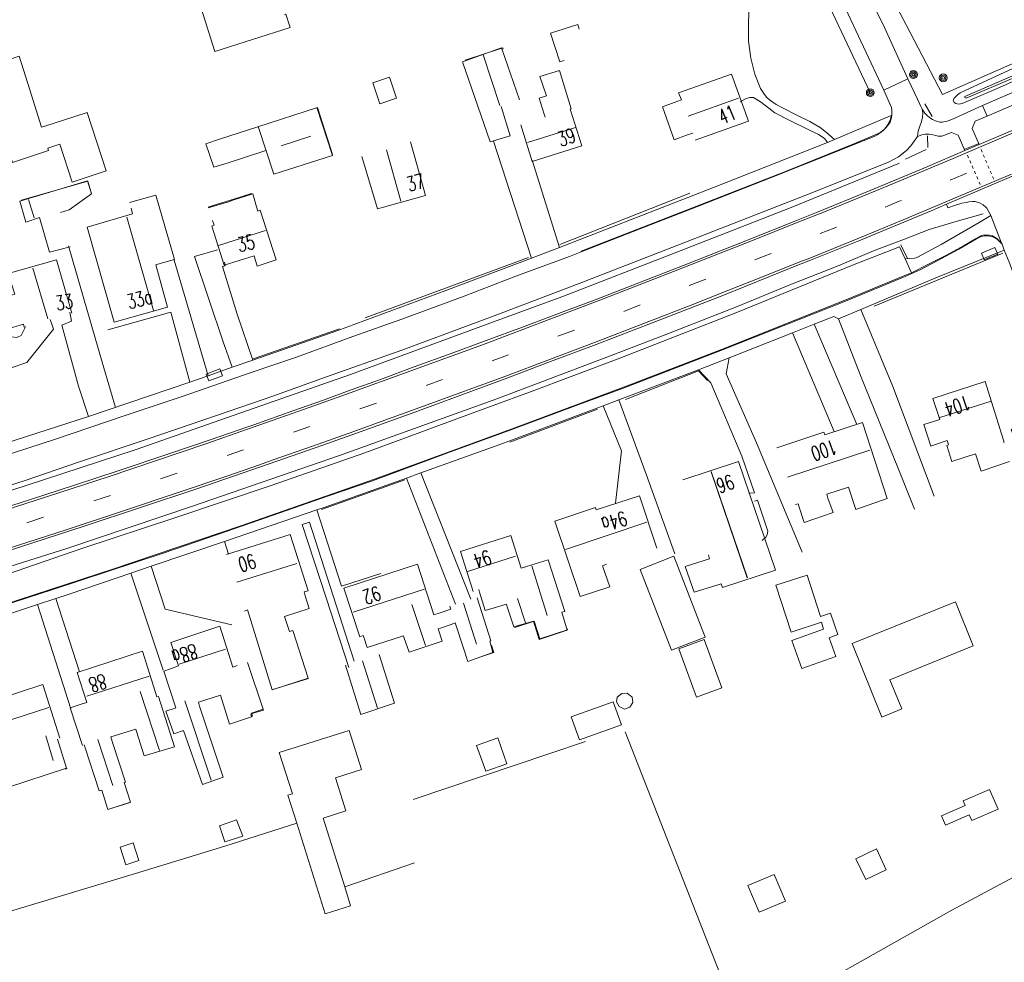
# Model space of a CAD drawing. Extents: x 177628 to 188968, y 384226 to 390673.
# Tile 286 of 393: x 184455 to 184623, y 387121 to 387281. Entities that reach past the tile are written whole.
import ezdxf

# ---------------------------------------------------------------- set-up
doc = ezdxf.new("R2010")
doc.units = 0
doc.linetypes.add('VW-3-9_STREEP', pattern=[12, 3, -9])
doc.linetypes.add('VW-5050_STREEP', pattern=[1, 0.5, -0.5])
for name, color, linetype, lineweight in [('2811', 253, 'Continuous', 13), ('2901', 253, 'Continuous', 13), ('4502', 253, 'Continuous', 13), ('B-AF-HAAG-GD', 253, 'HAAG', 13), ('B-AF-RAST-GD', 253, 'HEKWERK', 13), ('B-AF-SCHRIK-GD', 253, 'HEKWERK', 13), ('B-BP-BOOM-GD', 253, 'Continuous', 13), ('B-GB-BOUW-GD', 14, 'Continuous', 13), ('B-GB-NOKL-GD', 14, 'Continuous', 13), ('B-MK-ASSTRP-GD', 253, 'VW-3-9_STREEP', 13), ('B-MK-DRIEH-GD', 253, 'VW-HAAIETAND50-L-B', 13), ('B-MK-KANAL-GD', 253, 'VW-5050_STREEP', 13), ('B-MK-STRP-GD', 253, 'Continuous', 13), ('B-OB-CAI-GD', 253, 'Continuous', 13), ('B-TR-SLOO-GD', 253, 'Continuous', 13), ('B-VH-BNDH-GD', 253, 'Continuous', 13), ('B-VH-FPAD-GD', 8, 'Continuous', 13), ('B-VH-HFDR-GD', 8, 'Continuous', 13), ('B-VH-MATE-GD', 253, 'Continuous', 13), ('B-VH-ONVH-GD', 253, 'Continuous', 13), ('B-VH-OVRG-GD', 8, 'Continuous', 13), ('B-VH-PARW-GD', 8, 'Continuous', 13), ('B-VH-TROT-GD', 253, 'Continuous', 13), ('B01_D', 14, 'Continuous', 9), ('B01_F', 14, 'Continuous', 9), ('B01_T', 14, 'Continuous', 9), ('B02_F', 14, 'Continuous', 9), ('B11_S', 14, 'Continuous', 9), ('B14_F', 14, 'Continuous', 9), ('T02_F', 253, 'RASTER', 9), ('T03_F', 253, 'Continuous', 9), ('T04_F', 253, 'HAAG', 9), ('T05_F', 253, 'Continuous', 9)]:
    doc.layers.add(name, color=color, linetype=linetype, lineweight=lineweight)
doc.styles.add('ROMANS', font='ROMANS.shx', dxfattribs={"oblique": 45})
doc.linetypes.add('HAAG', pattern='A,4,-1,[5,TOPOCAD.SHX,S=0.35,R=0,X=-0.35,Y=-0.35],-1', length=6)
doc.linetypes.add('HEKWERK', pattern='A,7,-1.5,[1,ProvNB.shx,S=0.75,R=0,X=0,Y=0],-1.5', length=10)
doc.linetypes.add('RASTER', pattern='A,4,-1,[4,TOPOCAD.SHX,S=0.5,R=0,X=-0.5,Y=0],-1', length=6)
doc.linetypes.add('VW-HAAIETAND50-L-B', pattern='A,0,-0.5,[138,NLCS.SHX,S=1,R=0,X=-0.625,Y=0],-0.5', length=1)

# ---------------------------------------------------------------- blocks, each defined once
blk = doc.blocks.new('2810_2811', base_point=(177627.545238, 385871.174588))
at = {"layer": '2811'}
blk.add_polyline3d([(177627.045238, 385870.924588, 0), (177627.045238, 385871.424588, 0), (177628.045238, 385871.424588, 0), (177628.045238, 385870.924588, 0)], close=True, dxfattribs=at)
blk = doc.blocks.new('2901_2901', base_point=(177628.113717, 385871.174588))
at = {"layer": '2901'}
for radius in [0.675, 0.45, 0.225]:
    blk.add_circle((177628.113717, 385871.174588), radius, dxfattribs=at)

msp = doc.modelspace()

# ---------------------------------------------------------------- linework, layer by layer
at = {"layer": 'B-AF-HAAG-GD', "flags": 128}
for points in [[(184380.389, 387178.735), (184397.115, 387183.676), (184414.686, 387188.911), (184433.606, 387194.826), (184437.562, 387196.085), (184455.876, 387201.913), (184474.763, 387208.125), (184490.176, 387213.501), (184511.356, 387220.903), (184535.699, 387229.849), (184547.361, 387234.163), (184566.958, 387241.751), (184586.478, 387249.384), (184604.969, 387256.902)], [(184547.019, 387243.053), (184569.207, 387251.784)], [(184619.209, 387248.302), (184614.814, 387247.04), (184609.998, 387245.623), (184605.831, 387243.969), (184600.541, 387241.978), (184594.505, 387239.439), (184586.542, 387236.294), (184577.145, 387232.414), (184565.536, 387227.863), (184556.234, 387224.285), (184536.301, 387216.761), (184509.443, 387207.1), (184484.395, 387198.47), (184463.111, 387191.325), (184439.879, 387183.955), (184434.724, 387182.377), (184416.436, 387176.78), (184393.01, 387169.99), (184372.282, 387163.914)], [(184622.594, 387241.569), (184600.624, 387232.543)], [(184541.697, 387240.839), (184513.827, 387230.578)], [(184553.427, 387214.983), (184538.511, 387209.366)], [(184506.384, 387197.891), (184520.579, 387202.942)]]:
    msp.add_lwpolyline(points, dxfattribs=at)
at = {"layer": 'B-AF-RAST-GD', "flags": 128}
for points in [[(184714.83, 387315.72), (184685.671, 387301.066), (184661.859, 387290.296), (184642.36, 387281.833), (184612.266, 387268.612), (184606.101, 387280.517), (184598.14, 387295.622), (184589.443, 387312.477), (184581.976, 387329.511)], [(184589.192, 387291.744), (184599.972, 387268.935)], [(184494.734, 387223.584), (184509.478, 387228.672)], [(184558.215, 387216.663), (184570.703, 387221.53), (184572.217, 387219.882)]]:
    msp.add_lwpolyline(points, dxfattribs=at)
at = {"layer": 'B-AF-SCHRIK-GD', "flags": 128}
for points in [[(184610.537, 387264.882), (184609.278, 387267.026)], [(184609.732, 387261.598), (184609.795, 387259.601)], [(184609.516, 387259.267), (184605.958, 387257.622)], [(184606.288, 387240.669), (184605.162, 387243.003)]]:
    msp.add_lwpolyline(points, dxfattribs=at)
at = {"layer": 'B-GB-BOUW-GD', "flags": 128}
for points in [[(184540.15, 387267.701), (184537.083, 387276.554), (184530.456, 387274.215), (184535.135, 387260.55), (184538.567, 387261.589), (184537.016, 387266.581)], [(184540.352, 387263.465), (184542.29, 387257.189), (184550.801, 387259.889), (184548.802, 387266.144), (184548.976, 387266.196), (184546.951, 387272.707), (184543.643, 387271.701), (184544.754, 387268.392), (184543.482, 387268), (184544.379, 387265.255), (184544.53, 387264.774)], [(184570.087, 387260.842), (184579.185, 387264.066), (184576.326, 387272.062), (184567.293, 387268.913), (184567.756, 387267.722), (184566.502, 387267.241), (184564.519, 387266.536), (184566.518, 387260.887), (184568.605, 387261.666), (184569.696, 387262.059)], [(184495.601, 387263.169), (184498.262, 387255.055), (184508.239, 387258.246), (184505.604, 387266.384)], [(184521.543, 387260.532), (184524.104, 387251.421), (184515.924, 387249.111), (184513.285, 387258.066)], [(184461.88, 387248.521), (184463.34, 387248.948), (184467.15, 387251.702), (184466.481, 387253.885), (184454.94, 387250.464), (184455.968, 387246.888), (184458.286, 387247.668), (184460.019, 387241.736), (184463.543, 387242.67)], [(184473.643, 387250.214), (184478.154, 387251.46), (184481.315, 387240.483), (184479.062, 387239.875), (184478.126, 387239.598), (184480.139, 387232.386), (184471.008, 387229.823), (184466.453, 387245.988), (184474.164, 387248.296), (184473.945, 387249.232)], [(184487.061, 387249.279), (184490.501, 387250.331), (184491.257, 387250.589), (184494.675, 387251.688), (184495.284, 387249.456), (184495.508, 387248.726), (184495.931, 387248.914), (184498.685, 387240.423), (184495.438, 387239.34), (184494.904, 387241.148), (184489.803, 387239.543), (184487.676, 387246.162), (184488.067, 387246.326), (184487.782, 387247.175)], [(184463.833, 387231.36), (184461.178, 387240.451), (184452.951, 387238.095), (184454.097, 387234.611), (184451.368, 387233.818), (184452.894, 387228.707), (184455.591, 387229.489), (184455.675, 387228.946), (184455.91, 387229.033), (184455.639, 387228.448), (184455.195, 387227.543), (184454.44, 387227.185), (184453.608, 387227.328), (184451.577, 387226.672), (184453.489, 387222.037), (184456.118, 387222.939), (184460.678, 387228.626), (184460.417, 387229.453), (184460.135, 387230.26)], [(184623.71, 387206.052), (184618.867, 387204.417), (184617.891, 387207.363), (184613.901, 387206.098), (184613.014, 387208.82), (184613.3, 387208.913), (184613.063, 387209.631), (184612.589, 387209.465), (184610.301, 387208.712), (184609.101, 387212.407), (184611.829, 387213.258), (184610.61, 387216.812), (184619.571, 387219.719), (184622.072, 387211.718), (184622.231, 387211.14), (184622.785, 387209.381), (184622.676, 387209.325)], [(184584.037, 387208.382), (184592.077, 387211.095), (184592.232, 387210.6), (184598.647, 387212.734), (184602.864, 387199.754), (184597.513, 387197.904), (184596.276, 387201.682), (184592.555, 387200.478), (184592.73, 387199.843), (184593.63, 387197.366), (184588.697, 387195.663), (184587.767, 387198.444), (184587.659, 387198.856), (184587.205, 387198.718)], [(184568.029, 387202.938), (184577.516, 387206.057), (184583.815, 387187.579), (184574.741, 387184.579), (184574.528, 387185.197), (184569.921, 387183.797), (184568.415, 387188.195), (184572.576, 387189.475), (184572.361, 387190.145)], [(184563.598, 387191.288), (184560.603, 387200.248), (184553.207, 387197.848), (184553.093, 387198.23), (184546.15, 387195.918), (184550.484, 387183.08), (184555.529, 387184.717), (184554.305, 387188.305), (184554.986, 387188.555)], [(184490.192, 387190.249), (184501.07, 387193.648), (184504.086, 387184.043), (184503.443, 387183.837), (184503.608, 387183.197), (184504.28, 387181.001), (184500.057, 387179.673), (184500.942, 387177.106), (184501.488, 387177.274), (184504.099, 387169.161), (184497.993, 387167.168), (184493.874, 387180.443), (184493.759, 387180.772), (184493.233, 387180.583)], [(184532.229, 387183.924), (184530.112, 387190.737), (184538.649, 387193.436), (184540.437, 387187.875), (184541.327, 387188.178), (184545.059, 387189.33), (184547.86, 387180.531), (184547.352, 387180.398), (184548.277, 387177.311), (184543.521, 387175.722), (184542.559, 387178.872), (184539.212, 387177.868), (184538.073, 387181.306), (184537.919, 387181.769), (184534.297, 387180.66), (184533.323, 387183.816), (184533.194, 387184.235)], [(184532.922, 387182.811), (184535.241, 387175.509), (184535.081, 387175.471), (184535.63, 387173.541), (184531.32, 387171.975), (184530.635, 387174.084), (184529.2, 387178.597), (184528.515, 387178.319), (184526.685, 387177.664), (184526.299, 387177.529), (184526.986, 387175.471), (184521.315, 387173.564), (184520.432, 387176.132), (184520.369, 387176.351), (184514.161, 387174.388), (184513.598, 387176.141), (184513.507, 387176.406), (184512.9, 387176.206), (184510.205, 387184.503), (184522.785, 387188.56), (184525.54, 387179.957), (184526.628, 387180.299), (184528.427, 387180.93), (184528.263, 387181.415)], [(184493.774, 387171.835), (184496.503, 387163.69), (184494.719, 387163.153), (184494.313, 387162.994), (184494.448, 387162.559), (184490.71, 387161.322), (184489.144, 387166.236), (184485.387, 387165.059), (184485.594, 387164.361), (184489.646, 387152.274), (184486.115, 387151), (184482.871, 387160.246), (184481.2, 387159.67), (184479.847, 387163.494), (184481.446, 387164.015), (184481.575, 387164.086), (184479.507, 387170.348), (184480.82, 387170.806), (184482.006, 387171.234), (184480.706, 387175.22), (184489.029, 387178.007), (184491.267, 387171.036), (184492.015, 387171.287)], [(184465.604, 387157.654), (184463.505, 387164.112), (184465.386, 387164.714), (184466.372, 387164.978), (184464.727, 387170.125), (184475.876, 387173.721), (184478.33, 387165.955), (184478.587, 387166.003), (184481.329, 387157.43), (184476.139, 387155.882), (184474.84, 387160.049), (184474.706, 387160.443), (184470.486, 387159.157), (184470.774, 387158.187), (184472.962, 387151.43), (184472.718, 387151.372), (184473.816, 387148.033), (184469.948, 387146.739), (184468.902, 387150.067), (184468.46, 387149.924), (184466.011, 387157.454), (184465.892, 387157.765)], [(184510.497, 387171.358), (184513.091, 387162.929), (184518.832, 387164.886), (184516.21, 387173.202)], [(184461.342, 387158.767), (184462.927, 387153.784), (184452.661, 387150.472), (184453.335, 387148.416), (184449.482, 387147.274), (184447.338, 387154.289), (184446.997, 387154.178), (184444.641, 387161.531), (184449.863, 387163.208), (184450.864, 387163.553), (184450.327, 387165.255), (184458.894, 387168.045), (184461.781, 387158.946)]]:
    msp.add_lwpolyline(points, dxfattribs=at)
at = {"layer": 'B-GB-NOKL-GD', "flags": 128}
for points in [[(184536.791, 387266.769), (184533.98, 387275.375)], [(184577.482, 387267.993), (184568.91, 387264.93)], [(184499.485, 387259.87), (184504.543, 387261.541)], [(184541.49, 387260.427), (184549.705, 387262.977)], [(184519.938, 387250.438), (184517.493, 387259.169)], [(184457.408, 387247.583), (184456.412, 387250.751)], [(184477.722, 387231.819), (184473.18, 387247.717)], [(184488.833, 387242.881), (184496.814, 387245.436)], [(184459.698, 387230.41), (184457.145, 387239.05)], [(184620.558, 387216.369), (184611.81, 387213.569)], [(184599.877, 387207.99), (184585.839, 387203.411)], [(184578.992, 387186.229), (184572.836, 387204.331)], [(184572.858, 387204.359), (184579.023, 387186.224)], [(184561.858, 387195.741), (184548.01, 387191.077)], [(184531.305, 387187.343), (184539.487, 387189.935)], [(184491.956, 387185.489), (184502.203, 387188.705)], [(184542.241, 387188.319), (184544.887, 387179.824)], [(184511.794, 387180.418), (184523.927, 387184.324)], [(184539.798, 387182.739), (184541.193, 387178.586)], [(184521.809, 387181.706), (184524.11, 387174.741)], [(184530.628, 387181.943), (184532.804, 387174.959)], [(184482.124, 387171.531), (184489.992, 387174.081)], [(184513.396, 387172.119), (184515.929, 387164.026)], [(184476.991, 387169.489), (184466.362, 387166.073)], [(184478.76, 387156.801), (184475.446, 387166.862)], [(184451.658, 387161.501), (184459.863, 387164.156)], [(184483.063, 387165.288), (184487.564, 387151.777)], [(184459.378, 387159.323), (184460.634, 387155.107)], [(184468.237, 387158.717), (184470.806, 387150.862)]]:
    msp.add_lwpolyline(points, dxfattribs=at)
at = {"layer": 'B-MK-ASSTRP-GD', "flags": 128}
msp.add_lwpolyline([(183944.412, 387070.458), (183952.02, 387071.296), (183963.432, 387072.6), (183973.755, 387073.811), (183985.142, 387075.148), (183997.902, 387076.643), (184007.149, 387077.803), (184012.738, 387078.504), (184015.866, 387078.896), (184023.787, 387079.902), (184031.733, 387080.99), (184038.514, 387081.946), (184046.324, 387083.075), (184052.616, 387084.079), (184062.372, 387085.69), (184070.358, 387087.095), (184078.883, 387088.72), (184087.355, 387090.364), (184096.7, 387092.235), (184103.899, 387093.77), (184111.252, 387095.404), (184111.425, 387095.442), (184123.771, 387098.311), (184141.375, 387102.722), (184156.811, 387106.905), (184172.406, 387111.313), (184186.27, 387115.349), (184204.637, 387120.724), (184207.727, 387121.634), (184232.843, 387129.032), (184261.594, 387137.507), (184282.846, 387143.719), (184303.661, 387149.86), (184329.525, 387157.49), (184363.913, 387167.629), (184386.852, 387174.392), (184399.561, 387178.199), (184421.138, 387184.662), (184444.005, 387191.692), (184478.045, 387202.775), (184494.748, 387208.642), (184494.795, 387208.659), (184523.173, 387218.628), (184556.574, 387231.119), (184568.123, 387235.659), (184581.873, 387241.073), (184588.922, 387243.903), (184593.818, 387245.869), (184604.923, 387250.423), (184615.77, 387254.954), (184627.213, 387259.841), (184637.793, 387264.424), (184640.053, 387265.403), (184649.118, 387269.411), (184659.082, 387273.839), (184668.953, 387278.291), (184679.316, 387283.034), (184680.524, 387283.598), (184689.441, 387287.756), (184701.045, 387293.259), (184707.642, 387296.431), (184711.53, 387298.3), (184722.574, 387303.686), (184732.981, 387308.85), (184744.376, 387314.625), (184757.465, 387321.371), (184764.891, 387325.23), (184769.978, 387327.929), (184772.279, 387329.149), (184779.804, 387333.137), (184788.663, 387337.88), (184796.924, 387342.374), (184806.667, 387347.717), (184820.048, 387355.183), (184832.827, 387362.444), (184841.52, 387367.432), (184852.236, 387373.672), (184857.149, 387376.589), (184862.643, 387379.851), (184875.281, 387387.456), (184888.489, 387395.43), (184901.182, 387403.142), (184912.27, 387409.862), (184924.556, 387417.313), (184935.934, 387424.236), (184942.669, 387428.329), (184949.693, 387432.598), (184962.622, 387440.407), (184975.889, 387448.482), (184988.19, 387455.933), (185001.979, 387464.296), (185015.043, 387472.229), (185028.182, 387480.188), (185030.347, 387481.499), (185044.149, 387489.84), (185073.274, 387507.538), (185096.242, 387521.471), (185113.689, 387532.026), (185114.259, 387532.371), (185120.036, 387535.878), (185131.893, 387543.117), (185146.548, 387552), (185161.393, 387560.989), (185172.777, 387567.864), (185182.893, 387573.996), (185193.695, 387580.423), (185199.264, 387583.686), (185204.585, 387586.804), (185212.923, 387591.643), (185221.14, 387596.338), (185232.105, 387602.57), (185240.882, 387607.498), (185249.419, 387612.192), (185257.663, 387616.673), (185269.427, 387623.04), (185286.671, 387632.329), (185294.499, 387636.546), (185316.587, 387648.416), (185329.692, 387655.461), (185348.253, 387665.478), (185369.366, 387676.846), (185374.563, 387679.641), (185390.424, 387688.172), (185400.986, 387693.869), (185422.114, 387705.266), (185443.177, 387716.608), (185462.76, 387727.158), (185466.73, 387729.298), (185497.075, 387745.679), (185513.336, 387754.404), (185525.616, 387760.989), (185535.704, 387766.436), (185545.139, 387771.54), (185550.773, 387774.601), (185554.252, 387776.491), (185561.636, 387780.477), (185568.948, 387784.48), (185577.123, 387788.996), (185586.07, 387793.974), (185595.122, 387799.084), (185603.096, 387803.642), (185613.748, 387809.838), (185622.033, 387814.709), (185629.021, 387818.899), (185635.198, 387822.604), (185637.515, 387824.01), (185644.061, 387827.983), (185652.489, 387833.182), (185661.818, 387838.964), (185670.926, 387844.668), (185679.882, 387850.337), (185691.271, 387857.643), (185699.088, 387862.764), (185706.4, 387867.567), (185719.727, 387876.444), (185721.675, 387877.754), (185729.973, 387883.334), (185732.242, 387884.86), (185738.299, 387888.973), (185757.89, 387902.042), (185765.768, 387907.38), (185804.927, 387933.722), (185805.444, 387934.069), (185845.245, 387960.79), (185875.094, 387980.841), (185887.944, 387989.473), (185905.016, 388000.94), (185940.462, 388024.767), (185970.341, 388044.898), (185970.919, 388045.287), (185982.816, 388053.292), (186020.236, 388078.437), (186053.905, 388101.084), (186060.105, 388105.254), (186099.969, 388132.042), (186136.894, 388156.876), (186139.014, 388158.302), (186178.944, 388185.13), (186211.32, 388206.914), (186219.794, 388212.613), (186258.815, 388238.852), (186294.99, 388263.063), (186302.966, 388268.318), (186324.939, 388282.795), (186354.934, 388302.418), (186384.967, 388322.047), (186386.61, 388323.124), (186415.006, 388341.733), (186447.357, 388363.161), (186469.928, 388378.422), (186487.988, 388390.634), (186522.539, 388414.381), (186552.061, 388434.794), (186552.375, 388435.011), (186591.589, 388462.132), (186621.245, 388482.669), (186634.606, 388491.916), (186650.955, 388503.231), (186680.626, 388523.721), (186716.861, 388548.786), (186720.265, 388551.141), (186761.12, 388579.373), (186799.113, 388605.659), (186800.413, 388606.558), (186843.546, 388636.4), (186881.346, 388662.561), (186902.899, 388677.477), (186914.87, 388685.771), (186928.834, 388695.48), (186943.945, 388706.066), (186956.492, 388714.945), (186962.785, 388719.488), (186972.094, 388726.208), (186986.385, 388736.608), (186999.405, 388746.231), (187012.404, 388755.989), (187025.791, 388766.134), (187038.048, 388775.406), (187042.93, 388779.107), (187049.596, 388784.161), (187059.688, 388791.795), (187070.007, 388799.64), (187080.386, 388807.484), (187091.627, 388815.999), (187104.113, 388825.452), (187116.189, 388834.57), (187122.69, 388839.475), (187124.579, 388840.901), (187128.403, 388843.794), (187136.942, 388850.255), (187152.391, 388861.968), (187156.649, 388865.209), (187165.198, 388871.66), (187172.972, 388877.552), (187180.679, 388883.391), (187187.857, 388888.815), (187194.476, 388893.815), (187200.809, 388898.618), (187202.426, 388899.838), (187207.173, 388903.419), (187213.258, 388907.982), (187220.155, 388913.104), (187226.601, 388917.892), (187234.132, 388923.385), (187241.035, 388928.349), (187247.153, 388932.714), (187253.715, 388937.328), (187259.552, 388941.389), (187265.664, 388945.606), (187271.763, 388949.75), (187279.179, 388954.712), (187284.034, 388957.938), (187288.001, 388960.573), (187296.417, 388966.088), (187304.113, 388971.043), (187312.488, 388976.371), (187321.175, 388981.845), (187329.2, 388986.794), (187336.423, 388991.171), (187347.234, 388997.666), (187355.385, 389002.491), (187364.617, 389007.889), (187369.274, 389010.564), (187373.351, 389012.906), (187383.55, 389018.746), (187391.354, 389023.182), (187399.729, 389027.947), (187409.043, 389033.149), (187417.7, 389037.939), (187425.952, 389042.506), (187435.215, 389047.522), (187443.298, 389051.859), (187449.185, 389054.994), (187456.297, 389058.639), (187463.273, 389062.161), (187471.291, 389066.134), (187479.197, 389069.969), (187486.731, 389073.532), (187495.836, 389077.681), (187502.129, 389080.449), (187505.366, 389081.872), (187515.302, 389086.134), (187524.74, 389090.108), (187533.55, 389093.818), (187544.216, 389098.293), (187548.392, 389100.027), (187552.912, 389101.905), (187561.746, 389105.557), (187569.799, 389108.937), (187579.694, 389113.029), (187589.404, 389117.045), (187600.626, 389121.678), (187611.176, 389126.036), (187620.579, 389129.941), (187627.506, 389132.811), (187635.464, 389136.159), (187640.702, 389138.397), (187642.123, 389139.004), (187649.209, 389142.094), (187655.76, 389144.998), (187661.931, 389147.773), (187666.965, 389150.098), (187673.133, 389153.049), (187678.06, 389155.479), (187685.805, 389159.33), (187693.353, 389163.127), (187700.589, 389166.873), (187710.043, 389171.904), (187717.972, 389176.292), (187724.462, 389179.979), (187729.627, 389183.021), (187730.532, 389183.554), (187736.361, 389187.049), (187741.741, 389190.353), (187747.177, 389193.778), (187753.716, 389197.979), (187760.089, 389202.175), (187766.168, 389206.249), (187773.118, 389210.99), (187778.727, 389214.924), (187784.459, 389219.069), (187789.352, 389222.66), (187795.124, 389226.932), (187800.154, 389230.719), (187806.175, 389235.283), (187811.497, 389239.481), (187812.14, 389239.988), (187816.945, 389243.825), (187823.942, 389249.6), (187830.458, 389254.877), (187837.294, 389260.699), (187843.444, 389266.007), (187848.199, 389270.121), (187854.933, 389275.94), (187861.712, 389281.812), (187869.164, 389288.253), (187876.351, 389294.48), (187884.405, 389301.452), (187887.829, 389304.422), (187888.334, 389304.861), (187889.364, 389305.754), (187892.772, 389308.696), (187897.265, 389312.503), (187901.072, 389315.671), (187905.63, 389319.389), (187910.153, 389323.072), (187914.275, 389326.394), (187918.745, 389329.944), (187922.394, 389332.834), (187926.332, 389335.907), (187929.595, 389338.428), (187933.176, 389341.134), (187936.658, 389343.755), (187940.773, 389346.797), (187945.751, 389350.425), (187949.016, 389352.775), (187952.932, 389355.569), (187956.47, 389358.093), (187959.735, 389360.384), (187964.174, 389363.496), (187967.993, 389366.149), (187971.877, 389368.808), (187976.082, 389371.666), (187982.065, 389375.666)], dxfattribs=at)
at = {"layer": 'B-MK-DRIEH-GD', "flags": 128}
msp.add_lwpolyline([(184618.38, 387260.224), (184616.086, 387259.28)], dxfattribs=at)
at = {"layer": 'B-MK-KANAL-GD', "flags": 128}
for points in [[(184616.54, 387258.3), (184618.706, 387253.256)], [(184621.025, 387254.193), (184618.842, 387259.269)]]:
    msp.add_lwpolyline(points, dxfattribs=at)
at = {"layer": 'B-MK-STRP-GD', "flags": 128}
for points in [[(184554.584, 387233.827), (184566.439, 387238.429), (184580.189, 387243.844), (184587.239, 387246.674), (184592.135, 387248.639), (184603.24, 387253.193), (184614.087, 387257.725), (184625.529, 387262.612), (184636.11, 387267.195), (184638.37, 387268.174), (184647.435, 387272.182), (184657.398, 387276.609), (184667.27, 387281.062), (184677.633, 387285.805), (184678.841, 387286.369), (184687.758, 387290.527), (184699.361, 387296.03), (184705.959, 387299.202), (184709.846, 387301.071), (184720.89, 387306.457), (184731.298, 387311.62), (184742.693, 387317.396), (184755.782, 387324.141)], [(184624.063, 387255.038), (184617.987, 387252.474), (184612.48, 387250.154), (184605.586, 387247.269), (184598.99, 387244.56), (184593.673, 387242.366), (184589.637, 387240.747), (184587.984, 387240.085), (184581.857, 387237.651), (184575.68, 387235.196), (184568.97, 387232.573), (184556.942, 387227.87)], [(184288.985, 387148.917), (184302.738, 387152.984), (184306.989, 387154.241), (184320.85, 387158.324), (184338.961, 387163.632), (184354.957, 387168.386), (184369.696, 387172.717), (184386.628, 387177.712), (184398.652, 387181.293), (184403.488, 387182.733), (184421.43, 387188.121), (184437.531, 387193.065), (184453.678, 387198.177), (184469.993, 387203.487), (184486.685, 387209.112), (184493.78, 387211.586), (184503.506, 387214.977), (184510.666, 387217.539), (184521.627, 387221.518), (184533.833, 387225.979), (184545.516, 387230.395), (184554.584, 387233.827)], [(184556.942, 387227.87), (184552.93, 387226.351), (184545.429, 387223.525), (184537.624, 387220.585), (184529.694, 387217.655), (184522.508, 387215.038), (184517.202, 387213.104), (184511.916, 387211.214), (184504.834, 387208.68), (184497.989, 387206.275), (184495.841, 387205.532), (184490.237, 387203.593), (184481.93, 387200.767), (184472.613, 387197.64), (184462.869, 387194.441), (184456.311, 387192.314), (184447.461, 387189.493)]]:
    msp.add_lwpolyline(points, dxfattribs=at)
at = {"layer": 'B-TR-SLOO-GD', "flags": 128}
for points in [[(184942.698, 387442.629), (184926.813, 387432.915), (184913.159, 387424.597), (184911.437, 387423.548), (184894.834, 387413.486), (184875.934, 387402.239), (184859.407, 387392.371), (184842.026, 387381.87), (184819.323, 387368.591), (184799.732, 387357.717), (184783.382, 387348.856), (184773.974, 387343.835), (184763.752, 387338.378), (184745.196, 387328.696), (184714.85, 387313.458), (184699.521, 387305.969), (184682.975, 387298.129), (184666.191, 387290.496), (184649.624, 387282.864), (184632.648, 387275.46), (184616.07, 387268.307)], [(184763.967, 387337.925), (184745.516, 387328.26), (184715.464, 387313.299), (184699.617, 387305.579), (184683.15, 387297.886), (184666.265, 387290.217), (184649.94, 387282.613), (184632.823, 387275.041), (184616.315, 387267.999), (184616.073, 387268.102), (184616.07, 387268.307)], [(184624.405, 387273.087), (184615.279, 387268.907), (184614.823, 387268.578), (184614.309, 387268.079), (184614.092, 387267.641), (184614.278, 387267.267), (184614.537, 387267.1), (184615.072, 387266.98), (184615.657, 387267.062), (184621.193, 387269.491), (184633.989, 387275.126)]]:
    msp.add_lwpolyline(points, dxfattribs=at)
at = {"layer": 'B-VH-BNDH-GD', "flags": 128}
for points in [[(184603.63, 387265.046), (184603.53, 387265.057), (184603.523, 387264.923), (184603.422, 387264.391), (184603.028, 387263.578), (184602.676, 387263.08), (184602.316, 387262.667), (184601.815, 387262.275), (184601.425, 387262.051), (184600.702, 387261.672), (184597.187, 387260.204), (184585.774, 387255.633), (184569.67, 387249.314), (184550.647, 387241.929), (184550.696, 387241.819)], [(184557.731, 387218.519), (184574.471, 387224.966), (184595.745, 387233.416), (184605.905, 387237.597), (184608.458, 387238.757), (184611.382, 387240.263), (184615.083, 387242.246), (184618.108, 387244.034), (184618.769, 387244.34), (184619.369, 387244.522), (184620.057, 387244.546), (184620.899, 387244.347), (184621.594, 387243.954), (184622.104, 387243.443), (184622.437, 387243.093)], [(184286.471, 387132.251), (184303.764, 387137.277), (184321.219, 387142.288), (184348.38, 387150.331), (184363.184, 387154.69), (184381.412, 387160.005), (184398.147, 387164.963), (184419.689, 387171.305), (184447.376, 387179.984), (184460.581, 387184.245), (184479.386, 387190.477), (184486.996, 387193.08), (184494.38, 387195.621), (184507.592, 387200.24), (184515.064, 387202.796), (184527.774, 387207.478), (184538.871, 387211.52), (184550.259, 387215.764), (184557.731, 387218.519)]]:
    msp.add_lwpolyline(points, dxfattribs=at)
at = {"layer": 'B-VH-FPAD-GD', "flags": 128}
for points in [[(184801.756, 387355.839), (184795.528, 387352.391), (184787.666, 387348.138), (184775.275, 387341.425), (184775.114, 387341.338), (184765.402, 387336.219), (184761.287, 387334.049), (184747.575, 387326.959), (184735.548, 387320.848), (184724.725, 387315.408), (184713.284, 387309.794), (184702.801, 387304.768), (184687.191, 387297.324), (184676.16, 387292.152), (184671.275, 387289.862), (184659.301, 387284.403), (184647.513, 387279.08), (184633.291, 387272.855), (184619.118, 387266.74)], [(184755.857, 387328.972), (184746.614, 387324.287), (184735.626, 387318.662), (184727.76, 387314.698), (184719.42, 387310.557), (184711.048, 387306.479), (184700.94, 387301.64), (184687.476, 387295.252), (184677.003, 387290.333), (184676.035, 387289.878), (184667.228, 387285.849), (184659.368, 387282.267), (184650.145, 387278.08), (184639.746, 387273.516), (184629.294, 387268.969), (184619.911, 387264.946), (184617.843, 387264.06), (184617.354, 387262.816), (184618.535, 387260.11)], [(184619.118, 387266.74), (184613.86, 387264.351), (184613.074, 387264.092), (184612.535, 387263.965), (184612.21, 387263.931), (184611.848, 387263.934), (184611.424, 387264.002), (184611.065, 387264.127), (184610.598, 387264.351), (184610.321, 387264.518), (184610.007, 387264.74), (184609.726, 387264.959), (184609.431, 387265.269), (184609.289, 387265.452), (184608.831, 387266.125)], [(184608.831, 387266.125), (184608.948, 387265.449), (184608.887, 387264.754), (184608.726, 387264.044), (184608.426, 387263.223), (184608.15, 387262.382), (184608.037, 387261.467), (184608.752, 387261.756), (184609.311, 387261.883), (184609.714, 387261.856), (184610.017, 387261.835), (184610.68, 387261.723), (184611.089, 387261.608), (184611.307, 387261.57), (184611.535, 387261.534), (184611.834, 387261.509), (184612.191, 387261.522), (184613.829, 387262.122), (184614.939, 387261.663), (184616.093, 387259.065)], [(184607.021, 387238.241), (184605.894, 387240.629), (184607.529, 387240.725), (184607.775, 387240.799), (184608.004, 387240.88), (184612.056, 387243.05), (184618.518, 387246.833), (184620.521, 387248.003)], [(184622.373, 387243.258), (184620.521, 387248.003)], [(184622.373, 387243.258), (184621.577, 387244.074), (184620.814, 387244.527), (184620.278, 387244.666), (184619.46, 387244.711), (184618.953, 387244.585), (184618.692, 387244.472), (184617.889, 387244.045), (184616.005, 387242.905), (184612.985, 387241.216), (184609.897, 387239.683), (184607.021, 387238.241)]]:
    msp.add_lwpolyline(points, dxfattribs=at)
at = {"layer": 'B-VH-HFDR-GD', "flags": 128}
for points in [[(184553.201, 387226.023), (184562.922, 387229.738), (184574.835, 387234.355), (184586.599, 387239.128), (184589.78, 387240.392), (184598.03, 387243.67), (184610.332, 387248.791), (184612.963, 387249.919), (184623.637, 387254.498), (184626.095, 387255.548), (184638.651, 387260.914), (184644.877, 387263.575), (184659.445, 387270.085), (184671.168, 387275.354), (184681.691, 387280.22), (184682.222, 387280.465), (184686.527, 387282.456), (184702.415, 387289.974), (184708.821, 387293.028), (184714.941, 387295.947), (184729.75, 387303.247), (184744.124, 387310.424), (184760.044, 387318.633)], [(184630.074, 387264.993), (184620.156, 387260.804), (184618.535, 387260.11), (184616.093, 387259.065), (184609.783, 387256.366), (184599.967, 387252.284), (184590.798, 387248.507), (184587.096, 387247.026), (184579.01, 387243.789), (184568.223, 387239.513), (184553.036, 387233.64)], [(184553.036, 387233.64), (184547.691, 387231.632), (184540.658, 387228.965), (184534.466, 387226.689), (184528.512, 387224.467), (184522.175, 387222.183), (184516.427, 387220.068), (184511.271, 387218.215), (184506.567, 387216.49), (184501.503, 387214.686), (184494.835, 387212.316), (184493.666, 387211.915), (184487.557, 387209.818), (184480.354, 387207.356), (184471.896, 387204.551), (184464.277, 387202.055), (184456.78, 387199.609), (184448.599, 387196.977)], [(184287.673, 387141.414), (184304.671, 387146.437), (184313.215, 387148.961), (184333.504, 387154.917), (184356.692, 387161.782), (184376.716, 387167.675), (184399.388, 387174.41), (184400.569, 387174.766), (184423.904, 387181.795), (184435.337, 387185.308), (184443.811, 387187.912), (184465.943, 387195.024), (184485.13, 387201.406), (184495.999, 387205.188), (184506.608, 387208.88), (184513.167, 387211.189), (184522.298, 387214.459), (184529.702, 387217.183), (184538.155, 387220.335), (184545.002, 387222.938), (184553.201, 387226.023)]]:
    msp.add_lwpolyline(points, dxfattribs=at)
at = {"layer": 'B-VH-MATE-GD', "flags": 128}
for points in [[(184602.26, 387269.362), (184606.39, 387271.289)], [(184619.118, 387266.74), (184619.911, 387264.946)]]:
    msp.add_lwpolyline(points, dxfattribs=at)
at = {"layer": 'B-VH-ONVH-GD', "flags": 128}
for points in [[(184471.245, 387215.298), (184468.995, 387222.978), (184463.26, 387242.84)], [(184463.483, 387231.5), (184463.779, 387229.988), (184462.135, 387229.326), (184464.942, 387218.933), (184466.657, 387213.738)]]:
    msp.add_lwpolyline(points, dxfattribs=at)
at = {"layer": 'B-VH-OVRG-GD', "flags": 128}
for points in [[(184608.605, 387266.59), (184608.003, 387267.829), (184606.39, 387271.289), (184602.421, 387280.05), (184596.814, 387291.474), (184594.761, 387295.869), (184590.292, 387305.341), (184586.309, 387313.261), (184579.033, 387328.783)], [(184575.69, 387325.564), (184584.254, 387307.5), (184595.335, 387284.104), (184602.26, 387269.362), (184603.568, 387266.388)], [(184593.872, 387260.968), (184592.514, 387262.121), (184591.408, 387262.993), (184589.649, 387263.999), (184587.316, 387265.133), (184585.025, 387266.335), (184583.922, 387266.941), (184583.197, 387267.421), (184582.785, 387267.74), (184582.346, 387268.127), (184581.906, 387268.619), (184581.225, 387269.626), (184580.297, 387272.082), (184579.601, 387274.799), (184579.211, 387277.727), (184579.209, 387280.983), (184579.341, 387283.347)], [(184577.784, 387267.358), (184578.786, 387267.942), (184579.457, 387268.11), (184580.055, 387268.105), (184581.436, 387267.267), (184583.681, 387265.482), (184586.274, 387264.207), (184589.357, 387262.659), (184591.167, 387261.815), (184591.951, 387261.273), (184592.203, 387261.072), (184592.691, 387260.468)], [(184608.831, 387266.125), (184608.605, 387266.59)], [(184542.194, 387240.739), (184535.691, 387260.684)], [(184546.999, 387242.563), (184542.299, 387257.407)], [(184620.521, 387248.003), (184619.835, 387249.225), (184619.192, 387249.824), (184618.612, 387250.171), (184617.864, 387250.376), (184617.384, 387250.391), (184616.784, 387250.338), (184616.303, 387250.222), (184615.592, 387250.077), (184615.046, 387249.923), (184614.516, 387249.765), (184613.211, 387249.331), (184612.963, 387249.919)], [(184622.689, 387242.447), (184622.437, 387243.093), (184622.373, 387243.258)], [(184488.677, 387242.136), (184484.718, 387241), (184489.596, 387226.472), (184491.178, 387222.131)], [(184626.241, 387205.241), (184623.983, 387211.525), (184632.815, 387215.275), (184628.656, 387226.783), (184623.63, 387240.035), (184622.819, 387242.114), (184622.689, 387242.447)], [(184487.034, 387220.678), (184481.255, 387240.361)], [(184494.667, 387223.353), (184492.011, 387231.164), (184489.517, 387239.306), (184489.971, 387239.436), (184489.841, 387240.038)], [(184469.954, 387228.539), (184480.709, 387231.529), (184483.92, 387219.606)], [(184610.846, 387200.141), (184603.789, 387218.829), (184598.335, 387231.967)], [(184594.531, 387230.37), (184598.279, 387220.728), (184604.764, 387204.751), (184607.532, 387197.953)], [(184586.725, 387228.023), (184593.819, 387211.16)], [(184597.65, 387212.382), (184590.4, 387229.477)], [(184588.379, 387190.636), (184580.552, 387209.227), (184575.368, 387221.014), (184575.915, 387223.747)], [(184570.687, 387221.68), (184572.787, 387219.502), (184578.063, 387206.977), (184580.213, 387200.737), (184579.238, 387200.675)], [(184557.104, 387216.576), (184561.767, 387203.916), (184566.658, 387190.334)], [(184554.401, 387215.565), (184557.553, 387207.881), (184556.51, 387198.958)], [(184529.263, 387181.761), (184520.897, 387203.259)], [(184523.34, 387204.133), (184531.832, 387182.59)], [(184580.254, 387199.319), (184580.759, 387199.455), (184582.487, 387194.183), (184582.396, 387193.566), (184582.136, 387193.195), (184581.51, 387192.581)], [(184505.599, 387197.813), (184509.77, 387184.85), (184516.523, 387187.006)], [(184507.162, 387182.812), (184503.063, 387195.317), (184504.36, 387195.744)], [(184504.36, 387195.744), (184511.951, 387172.018)], [(184489.832, 387192.442), (184490.537, 387190.308)], [(184491.1, 387178.261), (184479.729, 387180.913), (184477.315, 387188.216)], [(184473.893, 387187.054), (184479.398, 387170.488)], [(184461.072, 387182.726), (184465.113, 387170.215)], [(184507.162, 387182.812), (184511.044, 387170.992)], [(184457.936, 387181.697), (184463.617, 387163.897)]]:
    msp.add_lwpolyline(points, dxfattribs=at)
at = {"layer": 'B-VH-PARW-GD', "flags": 128}
for points in [[(184603.568, 387266.388), (184603.657, 387265.9), (184603.671, 387265.259), (184603.63, 387265.046), (184603.521, 387264.477), (184603.333, 387263.926), (184602.919, 387263.264), (184602.588, 387262.865), (184602.195, 387262.477), (184601.66, 387262.065), (184601.143, 387261.743), (184600.731, 387261.533), (184594.118, 387258.822), (184583.238, 387254.526), (184570.527, 387249.51), (184558.537, 387244.879), (184550.696, 387241.819), (184548.682, 387241.033)], [(184550.305, 387236.411), (184568.176, 387243.35), (184588.994, 387251.458), (184603.089, 387257.075), (184604.76, 387257.982), (184606.132, 387259.091), (184606.865, 387259.881), (184608.037, 387261.467)], [(184556.96, 387223.585), (184577.333, 387231.53), (184596.955, 387239.557), (184604.929, 387242.675), (184605.894, 387240.629)], [(184548.682, 387241.033), (184539.545, 387237.642), (184530.743, 387234.274), (184520.101, 387230.325), (184511.711, 387227.358), (184502.117, 387223.873), (184494.385, 387221.229), (184482.448, 387217.12), (184472.923, 387213.929), (184461.052, 387209.906), (184451.513, 387206.829)], [(184607.021, 387238.241), (184605.296, 387237.531), (184596.377, 387233.862), (184574.584, 387225.177), (184558.94, 387219.166)], [(184550.305, 387236.411), (184535.856, 387230.883), (184520.1, 387225.022), (184506.27, 387220.136), (184498.114, 387217.192), (184488.826, 387214.004), (184476.651, 387209.868), (184464.959, 387205.943), (184455.858, 387202.86), (184446.736, 387199.933)], [(184556.96, 387223.585), (184541.877, 387217.891), (184529.481, 387213.347), (184513.755, 387207.565), (184497.802, 387201.982), (184481.364, 387196.477), (184465.509, 387191.22), (184451.153, 387186.31), (184435.508, 387181.401), (184418.705, 387176.308), (184402.672, 387171.484), (184377.377, 387164.008), (184359.396, 387158.837), (184342.125, 387153.793), (184328.022, 387149.71), (184306.068, 387143.268), (184289.696, 387138.357)], [(184286.127, 387132.301), (184298.42, 387135.803), (184314.529, 387140.497), (184331.315, 387145.467), (184347.903, 387150.408), (184359.471, 387153.805), (184373.295, 387157.756), (184391.705, 387163.18), (184411.162, 387168.91), (184425.622, 387173.217), (184452.138, 387181.634), (184470.778, 387187.738), (184492.78, 387195.155), (184515.406, 387203.039), (184539.379, 387211.824), (184558.94, 387219.166)]]:
    msp.add_lwpolyline(points, dxfattribs=at)
at = {"layer": 'B-VH-TROT-GD', "flags": 128}
for points in [[(184603.53, 387265.057), (184593.872, 387260.968), (184592.691, 387260.468), (184573.241, 387252.785), (184546.999, 387242.563)], [(184452.382, 387209.162), (184466.657, 387213.738), (184483.92, 387219.606), (184487.034, 387220.678), (184491.178, 387222.131), (184494.667, 387223.353), (184509.15, 387228.427), (184527.611, 387235.224), (184542.194, 387240.739), (184546.999, 387242.563)], [(184622.819, 387242.114), (184611.172, 387237.359), (184598.335, 387231.967), (184594.531, 387230.37)], [(184594.531, 387230.37), (184593.753, 387230.804), (184590.4, 387229.477), (184586.725, 387228.023), (184575.915, 387223.747), (184570.687, 387221.68), (184559.359, 387217.42)], [(184559.359, 387217.42), (184557.104, 387216.576), (184554.401, 387215.565), (184536.974, 387209.048), (184523.34, 387204.133), (184520.897, 387203.259), (184506.866, 387198.242), (184505.599, 387197.813), (184489.832, 387192.442), (184477.315, 387188.216), (184473.893, 387187.054), (184463.354, 387183.475), (184461.072, 387182.726), (184457.936, 387181.697), (184446.224, 387177.851)]]:
    msp.add_lwpolyline(points, dxfattribs=at)
at = {"layer": 'B01_D', "linetype": 'Continuous'}
for points in [[(184460.602, 387263.673), (184466.427, 387265.574), (184469.687, 387255.585), (184463.863, 387253.684), (184461.757, 387260.135)], [(184494.5, 387251.632), (184494.463, 387251.749), (184491.41, 387250.793)]]:
    msp.add_lwpolyline(points, dxfattribs=at)
at = {"layer": 'B01_F', "linetype": 'Continuous'}
msp.add_lwpolyline([(184548.326, 387177.361), (184548.234, 387177.649)], dxfattribs=at)
at = {"layer": 'B01_T', "linetype": 'Continuous'}
for points in [[(184436.564, 387263.73), (184435.082, 387268.432), (184440.355, 387270.094), (184439.364, 387273.24), (184448.005, 387275.962), (184448.861, 387273.246), (184454.841, 387275.13), (184456.309, 387270.473)], [(184601.922, 387162.525), (184605.353, 387163.925), (184603.325, 387168.889), (184617.49, 387174.676), (184614.49, 387182.131), (184596.864, 387175.038), (184601.922, 387162.525)]]:
    msp.add_lwpolyline(points, dxfattribs=at)
at = {"layer": 'B02_F', "linetype": 'Continuous'}
for points in [[(184530.914, 387274.481), (184530.945, 387274.388)], [(184505.683, 387266.395), (184508.265, 387258.421), (184508.19, 387258.397)], [(184496.734, 387259.003), (184490.327, 387256.929)], [(184496.945, 387259.071), (184496.734, 387259.003)], [(184571.835, 387176.146), (184566.491, 387189.915), (184560.745, 387187.685), (184566.089, 387173.915)], [(184535.389, 387174.763), (184535.787, 387173.513)]]:
    msp.add_lwpolyline(points, dxfattribs=at)
at = {"layer": 'B11_S', "linetype": 'Continuous'}
for points in [[(184500.097, 387282.214), (184500.324, 387282.287), (184501.038, 387280.052), (184488.2, 387275.956), (184485.84, 387283.351), (184486.299, 387283.498)], [(184456.309, 387270.473), (184458.653, 387263.037), (184460.602, 387263.673)], [(184461.757, 387260.135), (184459.702, 387259.464), (184459.834, 387259.06), (184453.691, 387257.055), (184452.423, 387260.938), (184452.739, 387261.041), (184451.477, 387264.906), (184438.857, 387260.786), (184437.772, 387264.111), (184436.564, 387263.73)], [(184491.41, 387250.793), (184487.184, 387249.458), (184487.225, 387249.329)], [(184548.326, 387177.361), (184543.628, 387175.856), (184542.662, 387178.869), (184539.337, 387177.803), (184539.307, 387177.897)], [(184498.081, 387167.211), (184504.199, 387169.083), (184504.196, 387169.093)], [(184494.436, 387162.598), (184494.634, 387162.663), (184494.43, 387163.2), (184496.429, 387163.874)], [(184463.032, 387153.76), (184462.696, 387153.654)], [(184470.147, 387146.806), (184470.15, 387146.796), (184473.736, 387147.955), (184473.721, 387148.001)]]:
    msp.add_lwpolyline(points, dxfattribs=at)
at = {"layer": 'B14_F', "linetype": 'Continuous'}
for points in [[(184550.315, 387279.761), (184550.073, 387280.525), (184545.464, 387279.067), (184547.013, 387274.171)], [(184537.372, 387276.34), (184537.289, 387276.591), (184530.914, 387274.481)], [(184547.013, 387274.171), (184547.762, 387274.408)], [(184515.163, 387270.624), (184518.007, 387271.567)], [(184518.007, 387271.567), (184519.152, 387267.977)], [(184519.152, 387267.977), (184516.348, 387267.048), (184515.163, 387270.624)], [(184505.683, 387266.395), (184495.553, 387263.115)], [(184495.553, 387263.115), (184489.01, 387260.997)], [(184490.327, 387256.929), (184488.03, 387256.215), (184486.664, 387260.23), (184489.01, 387260.997)], [(184467.149, 387251.702), (184467.174, 387251.72), (184466.562, 387253.865), (184460.587, 387252.161)], [(184460.587, 387252.161), (184455.203, 387250.626)], [(184455.225, 387250.549), (184455.203, 387250.626)], [(184591.507, 387179.658), (184593.159, 387180.242), (184594.457, 387176.568), (184592.955, 387176.037), (184594.077, 387172.862), (184588.285, 387170.815), (184586.597, 387175.591), (184592.007, 387177.503), (184591.624, 387178.674), (184586.466, 387176.982), (184583.846, 387184.969), (184589.19, 387186.722), (184591.507, 387179.658)], [(184571.835, 387176.146), (184566.089, 387173.915)], [(184567.324, 387174.142), (184571.644, 387175.708), (184574.627, 387167.478), (184570.307, 387165.912), (184567.324, 387174.142)], [(184533.879, 387172.905), (184535.787, 387173.513)], [(184556.835, 387165.928), (184556.678, 387165.091), (184557.139, 387164.291), (184558.045, 387163.89), (184558.964, 387164.206), (184559.495, 387165.01), (184559.347, 387165.883), (184558.493, 387166.564), (184557.627, 387166.526), (184556.835, 387165.928)], [(184550.387, 387158.624), (184548.971, 387162.541), (184556.124, 387165.127), (184557.54, 387161.21), (184550.387, 387158.624)], [(184502.169, 387144.428), (184500.673, 387149.188), (184501.421, 387149.423), (184499.197, 387156.501), (184511.122, 387160.248), (184513.221, 387153.568)], [(184534.399, 387153.285), (184537.999, 387154.562), (184536.44, 387158.956), (184532.84, 387157.679), (184534.399, 387153.285)], [(184513.221, 387153.568), (184508.765, 387152.169), (184510.538, 387146.527), (184506.653, 387145.307), (184510.342, 387133.568)], [(184612.106, 387145.676), (184612.789, 387144.093), (184616.841, 387145.841), (184617.264, 387144.862), (184621.781, 387146.811), (184620.327, 387150.179), (184615.81, 387148.23), (184616.158, 387147.425), (184612.106, 387145.676)], [(184492.957, 387142.203), (184491.89, 387144.983), (184489.011, 387143.965), (184489.926, 387141.266), (184492.957, 387142.203)], [(184510.342, 387133.568), (184511.357, 387130.338), (184507.024, 387128.976), (184502.169, 387144.428)], [(184473.02, 387137.313), (184475.223, 387138.048), (184474.29, 387141.074), (184472.065, 387140.362), (184473.02, 387137.313)], [(184601.023, 387140.043), (184597.521, 387138.38), (184599.2, 387134.845), (184602.702, 387136.508), (184601.023, 387140.043)], [(184581.027, 387129.247), (184585.506, 387131.113), (184583.595, 387135.7), (184579.116, 387133.834), (184581.027, 387129.247)]]:
    msp.add_lwpolyline(points, dxfattribs=at)
at = {"layer": 'T02_F', "linetype": 'RASTER'}
for points in [[(184545.319, 387156.325), (184522.024, 387148.44)], [(184522.237, 387137.658), (184510.342, 387133.568)]]:
    msp.add_lwpolyline(points, dxfattribs=at)
at = {"layer": 'T03_F', "linetype": 'Continuous'}
for points in [[(184427.257, 387121.573), (184474.653, 387135.829), (184489.925, 387140.524)], [(184613.851, 387129.591), (184578.602, 387109.733)]]:
    msp.add_lwpolyline(points, dxfattribs=at)
at = {"layer": 'T04_F', "linetype": 'HAAG'}
for points in [[(184626.919, 387243.675), (184660.415, 387154.499), (184613.851, 387129.591)], [(184574.135, 387119.247), (184558.146, 387159.991)], [(184545.319, 387156.325), (184551.431, 387158.348)]]:
    msp.add_lwpolyline(points, dxfattribs=at)
at = {"layer": 'T05_F', "linetype": 'Continuous'}
msp.add_lwpolyline([(184489.925, 387140.524), (184502.168, 387144.428)], dxfattribs=at)

# ---------------------------------------------------------------- block references
at = {"layer": 'B-BP-BOOM-GD'}
for p in [(184607.32, 387272.007, 26.933), (184612.41, 387271.466, 28.472), (184599.972, 387268.935, 27.301)]:
    msp.add_blockref('2901_2901', p, dxfattribs=at)
at = {"layer": 'B-OB-CAI-GD', "xscale": 2.5, "yscale": 2.5, "zscale": 2.5}
for p, rotation in [((184620.312, 387241.489, 27.143), 202.217589), ((184488.121, 387220.828, 26.963), 21.068159)]:
    msp.add_blockref('2810_2811', p, dxfattribs=dict(at, rotation=rotation))

# ---------------------------------------------------------------- texts
at = {"layer": '4502', "style": 'ROMANS', "width": 0.68}
for s, rotation, p in [('41', 22.70606, (184574.697, 387263.507)), ('39', 18.00567, (184547.175, 387259.69)), ('37', 16.10244, (184521.35, 387252.014)), ('35', 12.96731, (184492.364, 387241.725, 27.502)), ('33', 9.71548, (184461.289, 387231.762)), ('33a', 14.32239, (184473.585, 387232.005)), ('104', 199.1175, (184616.489, 387217.398)), ('100', 198.94446, (184593.735, 387209.853)), ('96', 199.02468, (184576.202, 387203.939)), ('94a', 197.87539, (184557.978, 387197.646, 27.311)), ('94', 198.44033, (184534.801, 387191.055, 27.134)), ('90', 196.80802, (184494.733, 387190.406)), ('92', 198.56585, (184515.955, 387184.915)), ('88a', 198.3836, (184484.73, 387175.073)), ('88', 197.30432, (184469.263, 387169.935))]:
    msp.add_text(s, height=2.5, rotation=rotation, dxfattribs=at).set_placement(p)

doc.saveas('drawing.dxf')
